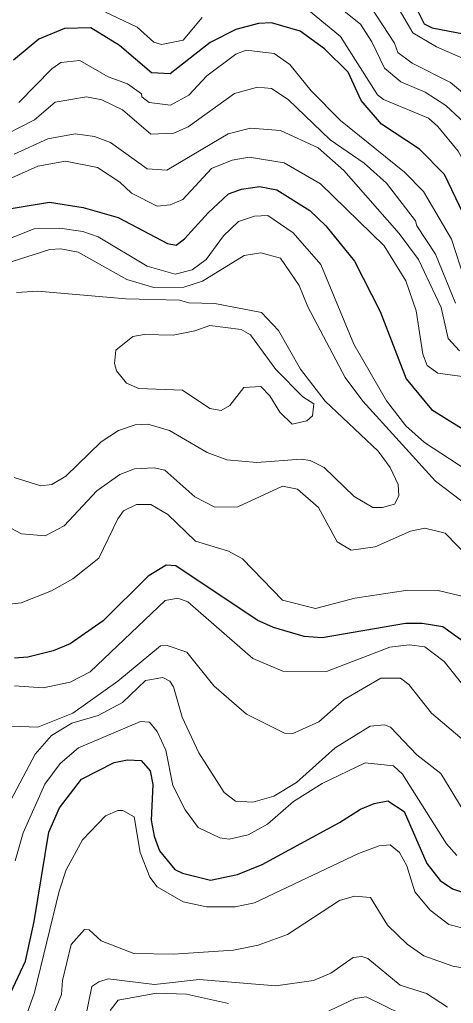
# Model space of a CAD drawing. Extents: x 673.3 to 698.5, y 6984.3 to 7012.3.
# Drawn here: x 676.651 to 677.166, y 6989.585 to 6990.755 of the extents above; entities that cross this region are included whole.
import ezdxf

# ---------------------------------------------------------------- set-up
doc = ezdxf.new("R2010")
doc.units = 0
doc.header["$LTSCALE"] = 0.032
doc.layers.add('1', color=7, linetype='Continuous', lineweight=25)
doc.layers.add('2', color=7, linetype='Continuous', lineweight=13)

msp = doc.modelspace()

# ---------------------------------------------------------------- linework, layer by layer
at = {"layer": '1'}
for points in [[(677.1202, 6990.7718), (677.1313, 6990.7496), (677.141, 6990.7451), (677.197, 6990.7344)], [(677.1777, 6990.5242), (677.1556, 6990.5705), (677.126, 6990.6009), (677.0807, 6990.6306), (677.0566, 6990.6587), (677.041, 6990.6923), (677.0131, 6990.7202), (676.9839, 6990.7412), (676.9501, 6990.751), (676.9344, 6990.7501), (676.9076, 6990.7431), (676.8772, 6990.7274), (676.8295, 6990.6902), (676.8073, 6990.6914), (676.7692, 6990.7238), (676.7351, 6990.7451), (676.7039, 6990.7444), (676.6735, 6990.7315), (676.6432, 6990.7067)], [(676.6253, 6990.5277), (676.6862, 6990.5376), (676.7259, 6990.5313), (676.7676, 6990.5196), (676.8262, 6990.4886), (676.8366, 6990.4865), (676.8467, 6990.494), (676.8746, 6990.5252), (676.899, 6990.5475), (676.9143, 6990.5532), (676.9357, 6990.5562), (676.9563, 6990.5522), (676.9954, 6990.5278), (677.0147, 6990.5094), (677.0485, 6990.4674), (677.0792, 6990.4076), (677.1101, 6990.3278), (677.14, 6990.2911), (677.1957, 6990.2566)], [(677.1816, 6990.0125), (677.1536, 6990.0326), (677.1292, 6990.0368), (677.1091, 6990.0368), (677.0103, 6990.0197), (676.9886, 6990.0214), (676.9523, 6990.0319), (676.9329, 6990.0407), (676.8363, 6990.1052), (676.8247, 6990.106), (676.8035, 6990.0931), (676.75, 6990.0398), (676.7106, 6990.0125), (676.6905, 6990.0041), (676.6602, 6989.9966), (676.6443, 6989.9953)], [(676.6369, 6989.5911), (676.6574, 6989.6353), (676.668, 6989.6822), (676.6852, 6989.7887), (676.6981, 6989.8177), (676.7241, 6989.8517), (676.7631, 6989.8713), (676.7787, 6989.8747), (676.795, 6989.8738), (676.8056, 6989.8617)], [(676.8056, 6989.8617), (676.8089, 6989.8454), (676.807, 6989.8028), (676.8105, 6989.7838), (676.817, 6989.7665), (676.8352, 6989.7443), (676.8442, 6989.7398), (676.8773, 6989.7315), (676.9097, 6989.7382), (676.9387, 6989.7503), (677.0307, 6989.8), (677.0556, 6989.816), (677.0722, 6989.8227), (677.0882, 6989.8257), (677.1078, 6989.8133), (677.1345, 6989.7512), (677.1504, 6989.7313), (677.1652, 6989.7214), (677.1909, 6989.7125)]]:
    msp.add_lwpolyline(points, dxfattribs=at)
at = {"layer": '2'}
for points in [[(677.0774, 6990.8085), (677.118, 6990.7392), (677.1463, 6990.7225), (677.2022, 6990.698), (677.231, 6990.6757), (677.2435, 6990.6615), (677.256, 6990.6234), (677.2821, 6990.52), (677.2887, 6990.51), (677.3022, 6990.499), (677.384, 6990.4638), (677.5055, 6990.4177), (677.5778, 6990.3813), (677.5937, 6990.3661), (677.6099, 6990.3358), (677.6245, 6990.2827), (677.631, 6990.277), (677.6589, 6990.2211), (677.6967, 6990.2059), (677.7199, 6990.2013), (677.7579, 6990.1996), (677.8402, 6990.1808), (677.9096, 6990.1788)], [(677.0188, 6990.779), (677.0556, 6990.7493), (677.0694, 6990.7283), (677.0842, 6990.697), (677.1039, 6990.6808), (677.1325, 6990.6686), (677.1572, 6990.6528), (677.1898, 6990.6226)], [(677.3942, 6990.3513), (677.374, 6990.3687), (677.3212, 6990.3893), (677.3026, 6990.4015), (677.2826, 6990.4221), (677.2276, 6990.4455), (677.221, 6990.4525), (677.2168, 6990.5024), (677.2064, 6990.5358), (677.1719, 6990.5982), (677.1478, 6990.6278), (677.1367, 6990.6374), (677.0831, 6990.6599), (677.0761, 6990.6653), (677.0321, 6990.7345), (676.9962, 6990.764)], [(677.9242, 6990.1622), (677.8355, 6990.1565), (677.7837, 6990.165), (677.7492, 6990.1777), (677.6632, 6990.2005), (677.6453, 6990.2088), (677.626, 6990.2299), (677.5841, 6990.2982), (677.5522, 6990.3392), (677.5274, 6990.3623), (677.5055, 6990.3754), (677.4603, 6990.3908), (677.4179, 6990.399), (677.3932, 6990.408), (677.2965, 6990.4727), (677.2799, 6990.4894), (677.2599, 6990.5558), (677.2376, 6990.5973), (677.2076, 6990.6429), (677.1629, 6990.68), (677.117, 6990.7028), (677.1, 6990.7156), (677.0963, 6990.7266), (677.0684, 6990.7692)], [(676.8674, 6990.7573), (676.8449, 6990.7305), (676.8193, 6990.725), (676.81, 6990.728), (676.7904, 6990.7459), (676.7527, 6990.7635)], [(676.7953, 6990.6667), (676.796, 6990.6631), (676.8047, 6990.6563), (676.8297, 6990.6532), (676.8515, 6990.6651), (676.873, 6990.688), (676.9074, 6990.7135), (676.9198, 6990.7183), (676.953, 6990.7143), (676.9716, 6990.7015), (676.997, 6990.6702), (677.0318, 6990.6348), (677.1081, 6990.5732), (677.1307, 6990.5504), (677.1638, 6990.4939), (677.1897, 6990.4144)], [(676.6495, 6990.6562), (676.689, 6990.6962), (676.6997, 6990.7036), (676.7223, 6990.706), (676.7557, 6990.6868), (676.7787, 6990.6785), (676.7953, 6990.6667)], [(677.1686, 6990.4177), (677.1451, 6990.476), (677.1226, 6990.5094), (677.1212, 6990.5154), (677.0867, 6990.5602), (677.0603, 6990.5842), (677.0197, 6990.6117), (676.9699, 6990.6599), (676.9501, 6990.6727), (676.9335, 6990.6744), (676.9058, 6990.667), (676.8507, 6990.6274), (676.8338, 6990.6198), (676.8066, 6990.6187)], [(676.8066, 6990.6187), (676.773, 6990.6475), (676.7484, 6990.6595), (676.7299, 6990.663), (676.6926, 6990.6566), (676.6684, 6990.6358), (676.6197, 6990.6112)], [(676.6442, 6990.5949), (676.6839, 6990.6129), (676.7166, 6990.619), (676.7394, 6990.6159), (676.7586, 6990.6087), (676.8021, 6990.5774), (676.8257, 6990.5758), (676.8984, 6990.619), (676.925, 6990.6255), (676.9607, 6990.6228), (677.0054, 6990.6025), (677.0359, 6990.5753), (677.1018, 6990.5004), (677.1246, 6990.4695), (677.1516, 6990.4125), (677.16, 6990.3755), (677.1736, 6990.3609)], [(677.1478, 6990.3345), (677.1352, 6990.3435), (677.1297, 6990.3571), (677.1218, 6990.4083), (677.1097, 6990.4441), (677.0839, 6990.4858), (677.0082, 6990.5595), (676.965, 6990.5846), (676.9235, 6990.5913), (676.9032, 6990.5878), (676.8787, 6990.5778), (676.8447, 6990.5409), (676.8295, 6990.5344), (676.8139, 6990.5328), (676.7834, 6990.5483), (676.7695, 6990.5614), (676.7432, 6990.579), (676.7049, 6990.5864), (676.6723, 6990.5805), (676.6177, 6990.5565)], [(676.5546, 6990.4612), (676.668, 6990.5058), (676.6985, 6990.5067), (676.7256, 6990.5028), (676.7439, 6990.4963), (676.8023, 6990.4616), (676.8355, 6990.4522), (676.8556, 6990.4571), (676.8721, 6990.4697), (676.8927, 6990.4978), (676.9107, 6990.5148), (676.9296, 6990.5212), (676.9455, 6990.5217), (676.9756, 6990.5011), (677.0088, 6990.4637), (677.048, 6990.3688), (677.0867, 6990.3015), (677.1096, 6990.2719), (677.1319, 6990.252), (677.2016, 6990.2063)], [(676.6403, 6990.4667), (676.6865, 6990.4815), (676.6997, 6990.4822), (676.7201, 6990.4781), (676.7781, 6990.4458), (676.8102, 6990.4363), (676.8456, 6990.4366), (676.8681, 6990.4438), (676.9175, 6990.4742), (676.9374, 6990.4773), (676.9606, 6990.4711), (676.983, 6990.4386), (676.9933, 6990.4132), (677.0377, 6990.3294), (677.0585, 6990.3009), (677.1448, 6990.2058), (677.2044, 6990.1608)], [(676.7055, 6990.2118), (676.7476, 6990.2527), (676.7681, 6990.2664), (676.7879, 6990.2728), (676.8029, 6990.2738), (676.8288, 6990.2663), (676.8735, 6990.2402), (676.8967, 6990.2313), (676.9326, 6990.2281), (676.9853, 6990.2322), (676.9961, 6990.2304), (677.0124, 6990.2224), (677.0481, 6990.1877), (677.0706, 6990.1746), (677.082, 6990.1745), (677.0963, 6990.1788), (677.1012, 6990.1887), (677.1004, 6990.2021), (677.091, 6990.2222), (677.0766, 6990.2415), (677.0136, 6990.3012), (676.9846, 6990.3392), (676.9583, 6990.3851), (676.9381, 6990.4066), (676.8827, 6990.4171), (676.8518, 6990.4179), (676.8406, 6990.4211), (676.7768, 6990.4228), (676.6723, 6990.4318), (676.6468, 6990.4301)], [(677.1913, 6990.3283), (677.1478, 6990.3345)], [(677.1846, 6990.115), (677.1565, 6990.1442), (677.1322, 6990.1499), (677.1152, 6990.1467), (677.073, 6990.1277), (677.0445, 6990.124), (677.028, 6990.1337), (677.0057, 6990.1747), (676.9807, 6990.1963), (676.9631, 6990.2002), (676.9101, 6990.1756), (676.8824, 6990.1751), (676.859, 6990.1873), (676.823, 6990.2189), (676.8106, 6990.2217), (676.787, 6990.2208), (676.7697, 6990.2137), (676.7424, 6990.1943), (676.7035, 6990.1529), (676.681, 6990.1411), (676.6528, 6990.1432), (676.6326, 6990.1539)], [(676.644, 6990.2102), (676.6758, 6990.2005), (676.6887, 6990.2019), (676.7055, 6990.2118)], [(677.112, 6990.0765), (677.0491, 6990.0669), (677.0023, 6990.0547), (676.9631, 6990.0645), (676.9153, 6990.1135), (676.8987, 6990.1229), (676.8595, 6990.1346), (676.8266, 6990.1664), (676.8066, 6990.1782), (676.7895, 6990.1783), (676.7742, 6990.1705), (676.7672, 6990.1611), (676.7448, 6990.1145), (676.7139, 6990.0899), (676.6883, 6990.0754), (676.6524, 6990.0613), (676.6319, 6990.0588)], [(677.1812, 6990.0679), (677.1482, 6990.0759), (677.112, 6990.0765)], [(676.6446, 6989.9625), (676.6786, 6989.9602), (676.7106, 6989.9669), (676.7344, 6989.9794), (676.8236, 6990.0642), (676.8386, 6990.0668), (676.8505, 6990.0626), (676.9277, 6989.9951), (676.9633, 6989.9802), (677.0155, 6989.9798), (677.0908, 6990.0085), (677.1137, 6990.0115), (677.1322, 6990.009), (677.1552, 6989.9917), (677.2149, 6989.9166)], [(676.8261, 6990.0107), (676.8181, 6990.0102), (676.7671, 6989.9681), (676.7139, 6989.9302), (676.6722, 6989.9136), (676.641, 6989.9145)], [(677.2053, 6989.875), (677.1401, 6989.9302), (677.1134, 6989.9643), (677.1034, 6989.9716), (677.0799, 6989.9717), (677.0364, 6989.9465), (677.0062, 6989.9197), (676.9753, 6989.906), (676.9655, 6989.9063), (676.9202, 6989.9288), (676.8813, 6989.9626), (676.8495, 6990.0025), (676.8261, 6990.0107)], [(676.6364, 6989.8201), (676.669, 6989.8815), (676.6886, 6989.9036), (676.7126, 6989.9184), (676.7439, 6989.9274), (676.7729, 6989.9428), (676.8002, 6989.9691), (676.8206, 6989.9725), (676.8291, 6989.9682), (676.8334, 6989.9615), (676.8438, 6989.9255), (676.8635, 6989.8829), (676.8936, 6989.8357), (676.9073, 6989.8255), (676.9277, 6989.8243), (676.9528, 6989.8314), (676.9797, 6989.8476), (677.0258, 6989.8889), (677.0673, 6989.9147), (677.0844, 6989.9163), (677.0915, 6989.9135), (677.1226, 6989.8804), (677.1511, 6989.8582), (677.1879, 6989.7986)], [(677.1702, 6989.761), (677.158, 6989.7748), (677.1056, 6989.8574), (677.0949, 6989.8676), (677.0613, 6989.871), (677.0103, 6989.8464), (676.9761, 6989.8252), (676.9452, 6989.7983), (676.9224, 6989.7853), (676.8997, 6989.7803), (676.8886, 6989.7817), (676.8629, 6989.794), (676.8472, 6989.8153), (676.8327, 6989.8442), (676.8243, 6989.8861), (676.8141, 6989.9083), (676.805, 6989.9192), (676.7942, 6989.9203), (676.7207, 6989.8889), (676.6987, 6989.8704), (676.6804, 6989.8457), (676.6547, 6989.7877), (676.6452, 6989.7546)], [(676.6553, 6989.5611), (676.6684, 6989.5979), (676.6974, 6989.7183), (676.7059, 6989.7437), (676.7252, 6989.7794), (676.7527, 6989.8079), (676.7673, 6989.8144), (676.7732, 6989.8143), (676.7868, 6989.8069), (676.7938, 6989.7646), (676.8055, 6989.735), (676.8142, 6989.7235), (676.8449, 6989.7056), (676.8726, 6989.6997), (676.9068, 6989.6997), (676.9299, 6989.7044), (677.0532, 6989.7631), (677.0778, 6989.7723), (677.0912, 6989.7737), (677.102, 6989.7646), (677.1109, 6989.7484), (677.1205, 6989.7175), (677.1385, 6989.6957), (677.1607, 6989.6787), (677.1902, 6989.6712)], [(677.2283, 6989.5779), (677.2381, 6989.5976), (677.2255, 6989.6133), (677.1952, 6989.6243), (677.1655, 6989.6294), (677.1312, 6989.6415), (677.1113, 6989.6554), (677.0877, 6989.6782), (677.0675, 6989.7109), (677.0485, 6989.7126), (677.0306, 6989.7074), (676.9691, 6989.6669), (676.9342, 6989.6542), (676.9049, 6989.6484), (676.8336, 6989.6435), (676.7863, 6989.6443), (676.7475, 6989.6594), (676.7334, 6989.6725), (676.7278, 6989.6727), (676.712, 6989.6551), (676.7014, 6989.6121), (676.7005, 6989.5957), (676.6848, 6989.558)], [(676.7183, 6989.5161), (676.7365, 6989.6049), (676.7446, 6989.6108), (676.7558, 6989.6141), (676.811, 6989.6076), (676.864, 6989.6133), (676.9551, 6989.606), (677, 6989.6124), (677.0205, 6989.6211), (677.0469, 6989.6397), (677.0573, 6989.6408), (677.0644, 6989.6385), (677.1028, 6989.6065), (677.1341, 6989.5969), (677.1592, 6989.5804)], [(676.899, 6989.5849), (676.8491, 6989.5961), (676.8133, 6989.5971), (676.7676, 6989.5888), (676.7583, 6989.5764)], [(677.1046, 6989.572), (677.0625, 6989.5928), (677.0496, 6989.5907), (677.0042, 6989.5695)]]:
    msp.add_lwpolyline(points, dxfattribs=at)
msp.add_lwpolyline([(676.844, 6990.3143), (676.8766, 6990.2925), (676.8903, 6990.2901), (676.9004, 6990.2961), (676.9171, 6990.3175), (676.9372, 6990.3185), (676.9479, 6990.3074), (676.9599, 6990.2881), (676.9745, 6990.2738), (676.992, 6990.2777), (676.9985, 6990.2836), (677.0001, 6990.298), (676.9871, 6990.3063), (676.955, 6990.3387), (676.925, 6990.38), (676.914, 6990.3863), (676.8768, 6990.391), (676.8589, 6990.3846), (676.8331, 6990.3795), (676.7987, 6990.3805), (676.7851, 6990.3781), (676.765, 6990.3616), (676.7633, 6990.3458), (676.7658, 6990.3371), (676.7777, 6990.3223), (676.7921, 6990.3161)], close=True, dxfattribs=at)

doc.saveas('drawing.dxf')
